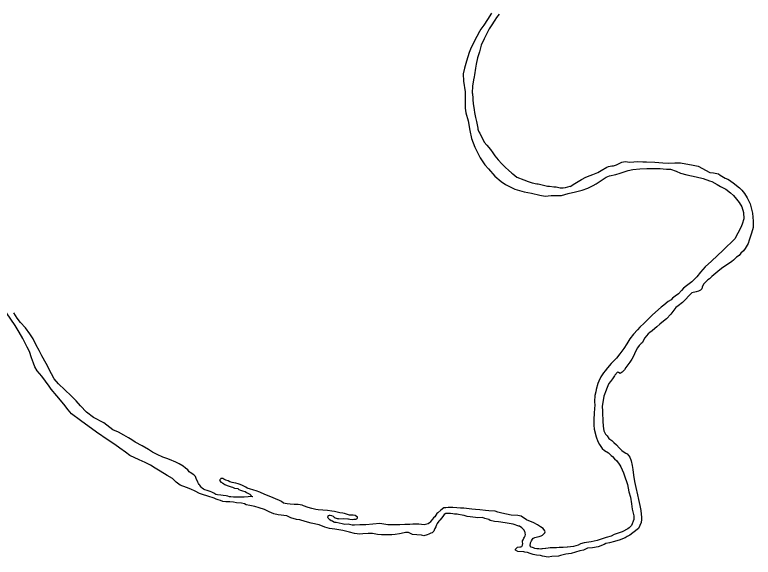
# Model space of a CAD drawing. Extents: x -939622 to -934245, y 1383184 to 1385301.
# Drawn here: x -934966.02 to -934950.39, y 1384116.51 to 1384128 of the extents above; entities that cross this region are included whole.
import ezdxf

# ---------------------------------------------------------------- set-up
doc = ezdxf.new("R2010")
doc.units = 0
doc.layers.add('Level 9', color=7, linetype='Continuous')

msp = doc.modelspace()

# ---------------------------------------------------------------- linework, layer by layer
at = {"layer": 'Level 9'}
for points in [[(-934955.926, 1384128.029), (-934956.011, 1384127.899), (-934956.093, 1384127.778), (-934956.152, 1384127.693), (-934956.184, 1384127.641), (-934956.239, 1384127.539), (-934956.294, 1384127.433), (-934956.373, 1384127.266), (-934956.399, 1384127.2), (-934956.459, 1384127.016), (-934956.504, 1384126.865), (-934956.532, 1384126.745), (-934956.521, 1384126.592), (-934956.488, 1384126.367), (-934956.49, 1384126.148), (-934956.49, 1384126.088), (-934956.486, 1384126.019), (-934956.472, 1384125.923), (-934956.425, 1384125.75), (-934956.389, 1384125.543), (-934956.35, 1384125.376), (-934956.282, 1384125.191), (-934956.17, 1384124.964), (-934956.07, 1384124.822), (-934955.993, 1384124.733), (-934955.856, 1384124.576), (-934955.723, 1384124.464), (-934955.635, 1384124.405)], [(-934955.768, 1384128.011), (-934955.823, 1384127.938), (-934955.861, 1384127.883), (-934955.937, 1384127.759), (-934955.981, 1384127.698), (-934956.042, 1384127.571), (-934956.086, 1384127.49), (-934956.147, 1384127.351), (-934956.178, 1384127.236), (-934956.186, 1384127.212), (-934956.223, 1384127.083), (-934956.251, 1384126.953), (-934956.265, 1384126.863), (-934956.287, 1384126.721), (-934956.298, 1384126.679), (-934956.309, 1384126.622), (-934956.331, 1384126.487), (-934956.338, 1384126.346), (-934956.334, 1384126.319), (-934956.324, 1384126.229), (-934956.321, 1384126.196), (-934956.314, 1384126.121), (-934956.296, 1384125.98), (-934956.287, 1384125.926), (-934956.27, 1384125.824), (-934956.245, 1384125.738), (-934956.222, 1384125.633), (-934956.219, 1384125.597), (-934956.218, 1384125.573), (-934956.209, 1384125.555), (-934956.2, 1384125.516), (-934956.178, 1384125.487), (-934956.16, 1384125.451)], [(-934956.16, 1384125.451), (-934956.129, 1384125.388), (-934956.086, 1384125.302), (-934956.028, 1384125.237), (-934955.952, 1384125.142), (-934955.903, 1384125.073), (-934955.86, 1384125.011), (-934955.787, 1384124.922), (-934955.708, 1384124.839), (-934955.635, 1384124.765), (-934955.568, 1384124.709), (-934955.498, 1384124.644), (-934955.477, 1384124.629), (-934955.392, 1384124.559), (-934955.245, 1384124.501), (-934955.152, 1384124.466), (-934955.067, 1384124.44), (-934954.971, 1384124.415), (-934954.944, 1384124.418), (-934954.83, 1384124.39), (-934954.74, 1384124.367), (-934954.698, 1384124.365), (-934954.611, 1384124.357), (-934954.561, 1384124.355), (-934954.476, 1384124.329), (-934954.411, 1384124.33), (-934954.363, 1384124.337), (-934954.267, 1384124.365), (-934954.264, 1384124.362), (-934954.164, 1384124.424), (-934954.095, 1384124.464), (-934954.021, 1384124.507), (-934953.932, 1384124.556), (-934953.843, 1384124.591), (-934953.781, 1384124.618), (-934953.679, 1384124.659), (-934953.605, 1384124.699), (-934953.49, 1384124.773), (-934953.454, 1384124.782), (-934953.379, 1384124.795), (-934953.346, 1384124.796), (-934953.281, 1384124.818), (-934953.254, 1384124.833), (-934953.171, 1384124.874), (-934953.097, 1384124.89), (-934953.001, 1384124.879), (-934952.83, 1384124.891), (-934952.728, 1384124.886), (-934952.648, 1384124.884), (-934952.474, 1384124.875), (-934952.303, 1384124.862), (-934952.178, 1384124.855), (-934952.046, 1384124.86), (-934951.929, 1384124.859), (-934951.659, 1384124.809), (-934951.551, 1384124.789), (-934951.304, 1384124.658), (-934951.226, 1384124.65), (-934951.121, 1384124.628), (-934951.088, 1384124.604), (-934950.979, 1384124.534), (-934950.928, 1384124.513), (-934950.889, 1384124.496), (-934950.786, 1384124.416), (-934950.74, 1384124.384), (-934950.68, 1384124.334), (-934950.631, 1384124.281), (-934950.576, 1384124.215), (-934950.515, 1384124.123), (-934950.456, 1384123.995), (-934950.421, 1384123.879), (-934950.405, 1384123.795), (-934950.388, 1384123.63), (-934950.392, 1384123.495), (-934950.406, 1384123.441), (-934950.434, 1384123.35), (-934950.474, 1384123.226), (-934950.497, 1384123.151), (-934950.559, 1384123.048), (-934950.597, 1384123), (-934950.647, 1384122.948), (-934950.685, 1384122.899), (-934950.744, 1384122.865), (-934950.806, 1384122.801), (-934950.842, 1384122.774), (-934951.058, 1384122.624), (-934951.138, 1384122.559), (-934951.265, 1384122.453), (-934951.315, 1384122.407), (-934951.347, 1384122.388), (-934951.433, 1384122.303), (-934951.442, 1384122.291), (-934951.468, 1384122.23), (-934951.479, 1384122.197), (-934951.503, 1384122.167), (-934951.55, 1384122.142), (-934951.598, 1384122.129), (-934951.687, 1384122.11), (-934951.885, 1384121.906), (-934951.979, 1384121.833), (-934952.024, 1384121.796)], [(-934955.635, 1384124.405), (-934955.433, 1384124.306), (-934955.241, 1384124.246), (-934955.082, 1384124.218), (-934954.908, 1384124.176), (-934954.791, 1384124.159), (-934954.665, 1384124.173), (-934954.45, 1384124.173), (-934954.304, 1384124.209), (-934954.149, 1384124.25), (-934954.012, 1384124.285), (-934953.893, 1384124.323), (-934953.777, 1384124.381), (-934953.712, 1384124.415), (-934953.608, 1384124.489), (-934953.504, 1384124.559), (-934953.43, 1384124.585), (-934953.299, 1384124.617), (-934953.207, 1384124.642), (-934953.117, 1384124.67), (-934953.034, 1384124.701), (-934952.935, 1384124.721), (-934952.786, 1384124.735), (-934952.64, 1384124.743), (-934952.55, 1384124.745), (-934952.43, 1384124.743), (-934952.358, 1384124.741), (-934952.298, 1384124.736), (-934952.223, 1384124.728), (-934952.14, 1384124.724), (-934952.022, 1384124.686), (-934951.929, 1384124.646), (-934951.791, 1384124.609), (-934951.698, 1384124.583), (-934951.599, 1384124.564), (-934951.451, 1384124.527), (-934951.316, 1384124.484), (-934951.265, 1384124.463), (-934951.153, 1384124.405), (-934951.081, 1384124.364), (-934950.966, 1384124.303), (-934950.866, 1384124.223), (-934950.809, 1384124.17), (-934950.742, 1384124.093), (-934950.687, 1384124.022), (-934950.632, 1384123.929), (-934950.594, 1384123.813), (-934950.589, 1384123.678), (-934950.623, 1384123.56), (-934950.649, 1384123.494), (-934950.774, 1384123.255), (-934951.025, 1384123.014), (-934951.273, 1384122.783), (-934951.405, 1384122.661), (-934951.505, 1384122.545), (-934951.585, 1384122.451), (-934951.685, 1384122.344), (-934951.744, 1384122.298), (-934951.8, 1384122.256), (-934951.862, 1384122.207), (-934951.906, 1384122.161), (-934951.971, 1384122.088), (-934952.039, 1384122.039), (-934952.095, 1384121.996), (-934952.122, 1384121.96), (-934952.187, 1384121.929), (-934952.279, 1384121.852), (-934952.335, 1384121.806), (-934952.521, 1384121.642), (-934952.592, 1384121.575), (-934952.698, 1384121.471), (-934952.786, 1384121.386), (-934952.839, 1384121.328), (-934952.922, 1384121.234), (-934953.001, 1384121.133), (-934953.065, 1384121.03), (-934953.13, 1384120.93), (-934953.171, 1384120.873), (-934953.212, 1384120.815), (-934953.282, 1384120.727), (-934953.338, 1384120.672), (-934953.397, 1384120.611), (-934953.476, 1384120.523), (-934953.526, 1384120.462), (-934953.559, 1384120.417), (-934953.611, 1384120.329), (-934953.658, 1384120.241), (-934953.678, 1384120.193), (-934953.712, 1384120.063), (-934953.723, 1384120.012), (-934953.743, 1384119.937), (-934953.75, 1384119.811), (-934953.743, 1384119.724), (-934953.751, 1384119.67), (-934953.758, 1384119.558), (-934953.762, 1384119.438), (-934953.763, 1384119.306), (-934953.756, 1384119.225), (-934953.715, 1384119.061), (-934953.677, 1384118.962), (-934953.643, 1384118.897)], [(-934960.734, 1384117.52), (-934960.846, 1384117.557), (-934960.939, 1384117.589), (-934961.047, 1384117.608), (-934961.122, 1384117.625), (-934961.158, 1384117.64), (-934961.224, 1384117.654), (-934961.329, 1384117.661), (-934961.389, 1384117.681), (-934961.467, 1384117.686), (-934961.554, 1384117.685), (-934961.617, 1384117.69), (-934961.665, 1384117.713), (-934961.716, 1384117.73), (-934961.758, 1384117.742), (-934961.8, 1384117.762), (-934961.842, 1384117.78), (-934961.893, 1384117.794), (-934961.957, 1384117.814), (-934962.029, 1384117.837), (-934962.113, 1384117.863), (-934962.203, 1384117.912), (-934962.294, 1384117.956), (-934962.39, 1384117.988), (-934962.52, 1384118.04), (-934962.607, 1384118.105), (-934962.683, 1384118.181), (-934962.798, 1384118.246), (-934962.946, 1384118.337), (-934963.049, 1384118.398), (-934963.151, 1384118.46), (-934963.263, 1384118.518), (-934963.389, 1384118.576), (-934963.588, 1384118.669), (-934963.679, 1384118.737), (-934963.797, 1384118.819), (-934963.903, 1384118.896), (-934964.048, 1384118.99), (-934964.293, 1384119.16), (-934964.628, 1384119.404), (-934964.822, 1384119.549), (-934964.895, 1384119.632), (-934964.981, 1384119.75), (-934965.133, 1384119.928), (-934965.249, 1384120.068), (-934965.292, 1384120.136), (-934965.447, 1384120.344), (-934965.545, 1384120.459), (-934965.597, 1384120.54), (-934965.625, 1384120.62), (-934965.669, 1384120.734), (-934965.713, 1384120.865), (-934965.762, 1384120.96), (-934965.805, 1384121.047), (-934965.849, 1384121.142), (-934965.928, 1384121.276), (-934966.014, 1384121.416), (-934966.198, 1384121.683)], [(-934964.831, 1384119.93), (-934964.964, 1384120.054), (-934965.095, 1384120.181), (-934965.189, 1384120.288), (-934965.248, 1384120.395), (-934965.356, 1384120.615), (-934965.451, 1384120.779), (-934965.507, 1384120.889), (-934965.568, 1384120.999), (-934965.636, 1384121.136), (-934965.7, 1384121.243), (-934965.798, 1384121.368), (-934965.902, 1384121.484), (-934965.969, 1384121.57), (-934966.045, 1384121.686)], [(-934952.024, 1384121.796), (-934952.132, 1384121.656), (-934952.224, 1384121.562), (-934952.286, 1384121.51), (-934952.362, 1384121.446), (-934952.427, 1384121.388), (-934952.469, 1384121.354), (-934952.531, 1384121.308), (-934952.575, 1384121.272), (-934952.611, 1384121.244), (-934952.681, 1384121.159), (-934952.742, 1384121.053), (-934952.763, 1384121.038), (-934952.801, 1384120.995), (-934952.84, 1384120.947), (-934952.869, 1384120.898), (-934952.903, 1384120.817), (-934952.924, 1384120.771), (-934952.956, 1384120.705), (-934952.997, 1384120.644), (-934953.041, 1384120.587), (-934953.085, 1384120.526), (-934953.114, 1384120.477), (-934953.134, 1384120.462), (-934953.164, 1384120.429), (-934953.185, 1384120.416), (-934953.202, 1384120.404), (-934953.239, 1384120.425), (-934953.26, 1384120.427), (-934953.316, 1384120.369), (-934953.324, 1384120.354), (-934953.368, 1384120.291), (-934953.409, 1384120.236), (-934953.442, 1384120.193), (-934953.45, 1384120.175), (-934953.491, 1384120.07), (-934953.499, 1384120.046), (-934953.554, 1384119.925), (-934953.584, 1384119.705), (-934953.582, 1384119.615), (-934953.581, 1384119.522), (-934953.574, 1384119.447), (-934953.573, 1384119.39), (-934953.568, 1384119.285), (-934953.549, 1384119.189), (-934953.515, 1384119.118), (-934953.479, 1384119.082), (-934953.442, 1384119.026), (-934953.384, 1384118.982), (-934953.342, 1384118.943), (-934953.284, 1384118.89), (-934953.223, 1384118.828), (-934953.169, 1384118.772), (-934953.139, 1384118.754), (-934953.087, 1384118.716), (-934953.06, 1384118.698), (-934953.023, 1384118.66), (-934953.002, 1384118.633), (-934952.971, 1384118.55), (-934952.949, 1384118.454), (-934952.935, 1384118.37), (-934952.925, 1384118.25), (-934952.905, 1384118.118), (-934952.876, 1384117.987), (-934952.837, 1384117.834), (-934952.818, 1384117.738), (-934952.789, 1384117.61), (-934952.767, 1384117.505), (-934952.759, 1384117.421), (-934952.75, 1384117.364), (-934952.752, 1384117.31), (-934952.76, 1384117.247), (-934952.818, 1384117.123), (-934952.939, 1384117.031), (-934952.998, 1384116.983), (-934953.054, 1384116.949), (-934953.099, 1384116.924), (-934953.117, 1384116.915), (-934953.203, 1384116.88), (-934953.328, 1384116.849), (-934953.432, 1384116.814), (-934953.507, 1384116.804), (-934953.546, 1384116.785), (-934953.668, 1384116.733), (-934953.793, 1384116.71), (-934953.895, 1384116.705), (-934953.981, 1384116.665), (-934954.061, 1384116.646), (-934954.148, 1384116.617), (-934954.243, 1384116.592), (-934954.353, 1384116.581), (-934954.47, 1384116.55), (-934954.508, 1384116.537), (-934954.652, 1384116.526), (-934954.732, 1384116.513), (-934954.846, 1384116.535), (-934954.894, 1384116.546), (-934954.975, 1384116.554), (-934955.047, 1384116.568), (-934955.111, 1384116.594), (-934955.165, 1384116.614)], [(-934961.131, 1384117.994), (-934961.203, 1384118.029), (-934961.251, 1384118.052), (-934961.296, 1384118.067), (-934961.341, 1384118.078), (-934961.386, 1384118.09), (-934961.422, 1384118.098), (-934961.47, 1384118.109), (-934961.504, 1384118.127), (-934961.552, 1384118.144), (-934961.597, 1384118.167), (-934961.618, 1384118.176), (-934961.636, 1384118.179), (-934961.66, 1384118.176), (-934961.666, 1384118.166), (-934961.672, 1384118.16), (-934961.675, 1384118.157), (-934961.68, 1384118.151), (-934961.683, 1384118.145), (-934961.686, 1384118.142), (-934961.677, 1384118.124), (-934961.659, 1384118.104), (-934961.626, 1384118.086), (-934961.598, 1384118.065), (-934961.577, 1384118.054), (-934961.529, 1384118.033), (-934961.484, 1384118.019), (-934961.442, 1384118.005), (-934961.412, 1384117.993), (-934961.367, 1384117.976), (-934961.301, 1384117.965), (-934961.276, 1384117.95), (-934961.243, 1384117.933), (-934961.201, 1384117.918), (-934961.147, 1384117.904), (-934961.117, 1384117.886), (-934961.087, 1384117.866), (-934961.072, 1384117.86), (-934961.045, 1384117.848), (-934961.023, 1384117.825), (-934961.017, 1384117.822), (-934961.008, 1384117.807), (-934960.99, 1384117.795), (-934960.993, 1384117.789), (-934961.041, 1384117.797), (-934961.08, 1384117.791), (-934961.166, 1384117.787), (-934961.229, 1384117.786), (-934961.295, 1384117.785), (-934961.328, 1384117.784), (-934961.388, 1384117.786), (-934961.451, 1384117.788), (-934961.475, 1384117.794), (-934961.508, 1384117.803), (-934961.55, 1384117.814), (-934961.61, 1384117.819), (-934961.661, 1384117.824), (-934961.729, 1384117.832), (-934961.766, 1384117.841), (-934961.811, 1384117.867), (-934961.847, 1384117.888), (-934961.886, 1384117.905), (-934961.925, 1384117.919), (-934961.952, 1384117.925), (-934961.997, 1384117.942), (-934962.03, 1384117.951), (-934962.058, 1384117.975), (-934962.076, 1384117.995), (-934962.104, 1384118.037), (-934962.116, 1384118.049), (-934962.134, 1384118.075), (-934962.149, 1384118.102), (-934962.181, 1384118.18), (-934962.199, 1384118.222), (-934962.23, 1384118.257), (-934962.308, 1384118.307), (-934962.329, 1384118.322), (-934962.36, 1384118.363), (-934962.411, 1384118.399), (-934962.46, 1384118.437), (-934962.544, 1384118.487), (-934962.614, 1384118.528), (-934962.746, 1384118.58), (-934962.806, 1384118.6), (-934962.89, 1384118.629), (-934963.008, 1384118.687), (-934963.108, 1384118.739), (-934963.192, 1384118.792), (-934963.325, 1384118.871), (-934963.47, 1384118.95), (-934963.542, 1384118.997), (-934963.612, 1384119.041), (-934963.711, 1384119.097), (-934963.826, 1384119.158), (-934963.949, 1384119.21), (-934964.137, 1384119.358), (-934964.354, 1384119.468), (-934964.506, 1384119.583), (-934964.633, 1384119.719), (-934964.725, 1384119.826), (-934964.831, 1384119.93)], [(-934953.643, 1384118.897), (-934953.585, 1384118.817), (-934953.537, 1384118.769), (-934953.455, 1384118.72), (-934953.395, 1384118.663), (-934953.37, 1384118.646), (-934953.328, 1384118.598), (-934953.276, 1384118.551), (-934953.215, 1384118.465), (-934953.19, 1384118.423), (-934953.135, 1384118.298), (-934953.119, 1384118.259), (-934953.053, 1384118.05), (-934953.018, 1384117.895), (-934952.989, 1384117.781), (-934952.963, 1384117.646), (-934952.95, 1384117.532), (-934952.94, 1384117.473), (-934952.93, 1384117.443), (-934952.917, 1384117.389), (-934952.917, 1384117.335), (-934952.916, 1384117.311), (-934952.968, 1384117.187), (-934952.983, 1384117.163), (-934953.012, 1384117.132), (-934953.045, 1384117.111), (-934953.161, 1384117.052), (-934953.208, 1384117.036), (-934953.33, 1384116.993), (-934953.396, 1384116.962), (-934953.503, 1384116.927), (-934953.583, 1384116.905), (-934953.694, 1384116.87), (-934953.816, 1384116.841), (-934953.968, 1384116.818), (-934954.046, 1384116.799), (-934954.093, 1384116.771), (-934954.194, 1384116.74), (-934954.317, 1384116.723), (-934954.329, 1384116.723), (-934954.415, 1384116.722), (-934954.457, 1384116.721), (-934954.493, 1384116.72), (-934954.55, 1384116.714), (-934954.613, 1384116.713), (-934954.684, 1384116.709), (-934954.732, 1384116.702), (-934954.777, 1384116.698), (-934954.789, 1384116.695), (-934954.846, 1384116.688), (-934954.861, 1384116.688), (-934954.888, 1384116.685), (-934954.93, 1384116.693), (-934954.968, 1384116.689), (-934955.013, 1384116.698), (-934955.038, 1384116.715), (-934955.062, 1384116.718), (-934955.086, 1384116.724), (-934955.107, 1384116.753), (-934955.102, 1384116.816), (-934955.079, 1384116.862), (-934955.064, 1384116.895), (-934955.05, 1384116.916), (-934955.038, 1384116.919), (-934955.014, 1384116.929), (-934954.954, 1384116.945), (-934954.922, 1384116.954), (-934954.88, 1384116.967), (-934954.85, 1384116.982), (-934954.829, 1384116.998), (-934954.812, 1384117.016), (-934954.803, 1384117.031), (-934954.791, 1384117.052), (-934954.798, 1384117.073), (-934954.834, 1384117.124), (-934954.895, 1384117.159), (-934954.958, 1384117.197), (-934955.031, 1384117.241), (-934955.187, 1384117.301), (-934955.299, 1384117.381), (-934955.374, 1384117.398), (-934955.512, 1384117.402), (-934955.611, 1384117.421), (-934955.707, 1384117.447), (-934955.794, 1384117.47), (-934955.854, 1384117.49), (-934955.986, 1384117.497), (-934956.055, 1384117.502), (-934956.178, 1384117.515), (-934956.268, 1384117.523), (-934956.348, 1384117.533), (-934956.456, 1384117.544), (-934956.516, 1384117.549), (-934956.585, 1384117.554), (-934956.663, 1384117.559), (-934956.75, 1384117.564), (-934956.825, 1384117.562), (-934956.846, 1384117.562), (-934956.893, 1384117.561), (-934956.941, 1384117.555), (-934957, 1384117.509)], [(-934957, 1384117.509), (-934957.062, 1384117.451), (-934957.083, 1384117.436), (-934957.13, 1384117.369), (-934957.154, 1384117.35), (-934957.177, 1384117.317), (-934957.212, 1384117.278), (-934957.23, 1384117.253), (-934957.245, 1384117.241), (-934957.271, 1384117.223), (-934957.298, 1384117.21), (-934957.358, 1384117.2), (-934957.469, 1384117.214), (-934957.597, 1384117.212), (-934957.66, 1384117.205), (-934957.762, 1384117.203), (-934957.869, 1384117.199), (-934957.959, 1384117.195), (-934958.121, 1384117.201), (-934958.292, 1384117.229), (-934958.441, 1384117.214), (-934958.59, 1384117.197), (-934958.719, 1384117.195), (-934958.83, 1384117.188), (-934958.88, 1384117.193), (-934958.962, 1384117.21), (-934959.033, 1384117.206), (-934959.09, 1384117.22), (-934959.153, 1384117.231), (-934959.216, 1384117.248), (-934959.243, 1384117.251), (-934959.264, 1384117.256), (-934959.298, 1384117.274), (-934959.322, 1384117.286), (-934959.352, 1384117.306), (-934959.358, 1384117.312), (-934959.373, 1384117.324), (-934959.385, 1384117.339), (-934959.395, 1384117.36), (-934959.389, 1384117.384), (-934959.386, 1384117.387), (-934959.377, 1384117.399), (-934959.359, 1384117.402), (-934959.344, 1384117.402), (-934959.314, 1384117.397), (-934959.284, 1384117.379), (-934959.269, 1384117.37), (-934959.257, 1384117.359), (-934959.236, 1384117.347), (-934959.194, 1384117.332), (-934959.173, 1384117.33), (-934959.167, 1384117.327), (-934959.053, 1384117.332), (-934958.972, 1384117.324), (-934958.954, 1384117.324), (-934958.93, 1384117.318), (-934958.882, 1384117.313), (-934958.843, 1384117.317), (-934958.817, 1384117.317), (-934958.802, 1384117.32), (-934958.781, 1384117.327), (-934958.778, 1384117.33), (-934958.772, 1384117.336), (-934958.769, 1384117.345), (-934958.769, 1384117.363), (-934958.815, 1384117.398), (-934958.86, 1384117.4), (-934958.935, 1384117.405), (-934959.04, 1384117.437), (-934959.076, 1384117.442), (-934959.142, 1384117.456), (-934959.196, 1384117.467), (-934959.253, 1384117.479), (-934959.31, 1384117.487), (-934959.403, 1384117.5), (-934959.499, 1384117.511), (-934959.597, 1384117.519), (-934959.645, 1384117.524), (-934959.73, 1384117.544), (-934959.814, 1384117.566), (-934959.907, 1384117.604), (-934959.94, 1384117.613), (-934960.024, 1384117.626), (-934960.051, 1384117.626), (-934960.105, 1384117.628), (-934960.189, 1384117.636), (-934960.255, 1384117.641), (-934960.3, 1384117.652), (-934960.333, 1384117.658), (-934960.375, 1384117.693), (-934960.435, 1384117.722), (-934960.489, 1384117.743), (-934960.568, 1384117.777), (-934960.73, 1384117.841), (-934960.833, 1384117.888), (-934960.914, 1384117.919), (-934960.962, 1384117.934), (-934960.98, 1384117.936), (-934961.031, 1384117.954), (-934961.1, 1384117.977), (-934961.131, 1384117.994)], [(-934955.165, 1384116.614), (-934955.225, 1384116.62), (-934955.246, 1384116.628), (-934955.371, 1384116.632), (-934955.42, 1384116.665), (-934955.423, 1384116.68), (-934955.402, 1384116.707), (-934955.382, 1384116.725), (-934955.328, 1384116.732), (-934955.31, 1384116.735), (-934955.286, 1384116.742), (-934955.28, 1384116.751), (-934955.272, 1384116.769), (-934955.269, 1384116.802), (-934955.27, 1384116.829), (-934955.276, 1384116.859), (-934955.258, 1384116.88), (-934955.247, 1384116.913), (-934955.229, 1384116.935), (-934955.215, 1384116.968), (-934955.212, 1384116.995), (-934955.216, 1384117.019), (-934955.216, 1384117.037), (-934955.225, 1384117.052), (-934955.241, 1384117.085), (-934955.256, 1384117.105), (-934955.286, 1384117.132), (-934955.338, 1384117.173), (-934955.35, 1384117.17), (-934955.467, 1384117.21), (-934955.641, 1384117.238), (-934955.779, 1384117.26), (-934955.869, 1384117.267), (-934955.959, 1384117.29), (-934955.983, 1384117.308), (-934956.07, 1384117.33), (-934956.118, 1384117.351), (-934956.223, 1384117.346), (-934956.268, 1384117.352), (-934956.382, 1384117.365), (-934956.442, 1384117.373), (-934956.505, 1384117.396), (-934956.547, 1384117.404), (-934956.628, 1384117.418), (-934956.658, 1384117.421), (-934956.712, 1384117.423), (-934956.745, 1384117.432), (-934956.796, 1384117.437), (-934956.85, 1384117.439), (-934956.895, 1384117.438), (-934956.93, 1384117.414), (-934956.945, 1384117.396), (-934956.983, 1384117.347), (-934957.021, 1384117.298), (-934957.042, 1384117.274), (-934957.077, 1384117.226), (-934957.097, 1384117.195), (-934957.109, 1384117.159), (-934957.126, 1384117.123), (-934957.135, 1384117.108), (-934957.152, 1384117.065), (-934957.179, 1384117.035), (-934957.185, 1384117.032), (-934957.211, 1384117.019), (-934957.256, 1384117.001), (-934957.289, 1384116.985), (-934957.363, 1384116.963), (-934957.414, 1384116.977), (-934957.513, 1384116.985), (-934957.603, 1384116.996), (-934957.687, 1384117.033), (-934957.75, 1384117.033), (-934957.777, 1384117.026), (-934957.878, 1384117.01), (-934957.971, 1384116.996), (-934958.04, 1384116.986), (-934958.088, 1384116.989), (-934958.183, 1384116.99), (-934958.255, 1384116.986), (-934958.345, 1384116.994), (-934958.45, 1384117.016), (-934958.537, 1384117.018), (-934958.65, 1384117.007), (-934958.716, 1384117), (-934958.827, 1384117.014), (-934958.935, 1384117.042), (-934959.076, 1384117.076), (-934959.247, 1384117.104), (-934959.358, 1384117.123), (-934959.457, 1384117.151), (-934959.581, 1384117.195), (-934959.749, 1384117.231), (-934959.872, 1384117.271), (-934959.986, 1384117.306), (-934960.058, 1384117.314), (-934960.175, 1384117.348), (-934960.263, 1384117.386), (-934960.443, 1384117.407), (-934960.536, 1384117.433), (-934960.635, 1384117.473), (-934960.734, 1384117.52)]]:
    msp.add_lwpolyline(points, dxfattribs=at)

doc.saveas('drawing.dxf')
